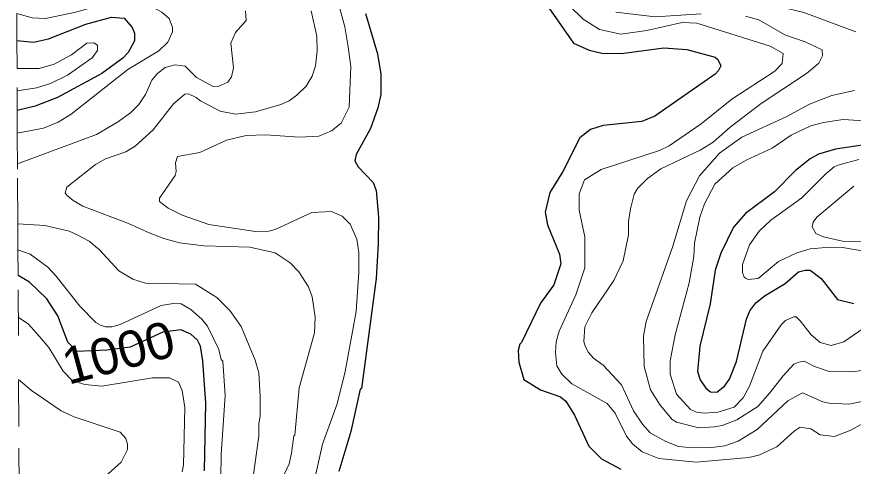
# Model space of a CAD drawing. Extents: x 423 to 448.8, y 7456.3 to 7484.
# Drawn here: x 423 to 424.838, y 7481.58 to 7482.567 of the extents above; entities that cross this region are included whole.
import ezdxf
from ezdxf.enums import TextEntityAlignment as Align

# ---------------------------------------------------------------- set-up
doc = ezdxf.new("R2010")
doc.units = 0
doc.header["$LTSCALE"] = 0.032
doc.linetypes.add('SHORT_DASHED', pattern=[2.7, 1.5, -1.2])
for name, color, linetype, lineweight in [('1', 7, 'Continuous', 25), ('2', 7, 'Continuous', 13), ('22', 7, 'SHORT_DASHED', 13)]:
    doc.layers.add(name, color=color, linetype=linetype, lineweight=lineweight)
doc.layers.add('61', color=7, linetype='Continuous')

msp = doc.modelspace()

# ---------------------------------------------------------------- linework, layer by layer
at = {"layer": '1'}
for points in [[(423.7665, 7482.5743), (423.7928, 7482.4862), (423.7998, 7482.4413), (423.7998, 7482.3964), (423.7936, 7482.367), (423.7773, 7482.3222), (423.7457, 7482.2649), (423.7433, 7482.251), (423.7503, 7482.2378), (423.7835, 7482.2031), (423.7897, 7482.186), (423.7951, 7482.1273), (423.7944, 7482.0685), (423.7897, 7481.9927), (423.758, 7481.7513), (423.7549, 7481.7498), (423.7341, 7481.657), (423.7077, 7481.5688)], [(424.1695, 7482.5867), (424.2236, 7482.5093), (424.2577, 7482.4939), (424.2855, 7482.4877), (424.3289, 7482.4869), (424.4217, 7482.4993), (424.4727, 7482.4954), (424.5346, 7482.4784), (424.5408, 7482.4738), (424.547, 7482.4598), (424.5423, 7482.449), (424.5346, 7482.4413), (424.4023, 7482.3492), (424.3737, 7482.3376), (424.2886, 7482.3284), (424.2608, 7482.3198), (424.2376, 7482.3013), (424.1997, 7482.2278), (424.1718, 7482.1814), (424.161, 7482.1381), (424.1664, 7482.1102), (424.1927, 7482.046), (424.1958, 7482.0252), (424.1803, 7481.9787), (424.1509, 7481.9385), (424.1092, 7481.8519), (424.1053, 7481.8488), (424.1022, 7481.8349), (424.103, 7481.8086), (424.1146, 7481.7707), (424.151, 7481.7483), (424.195, 7481.7328), (424.2066, 7481.7235), (424.2259, 7481.6926), (424.2569, 7481.6245), (424.2847, 7481.5966), (424.3273, 7481.5742)], [(423.0004, 7482.5149), (423.0372, 7482.5117), (423.0697, 7482.5186), (423.1516, 7482.5511), (423.2081, 7482.5666), (423.2359, 7482.5642), (423.2537, 7482.5434), (423.2591, 7482.531), (423.2591, 7482.5147), (423.2452, 7482.4892), (423.2336, 7482.4761), (423.1872, 7482.4428), (423.0898, 7482.3902), (423.0403, 7482.3709), (423.0012, 7482.3617)], [(424.8919, 7482.2905), (424.7991, 7482.2765), (424.762, 7482.2657), (424.7434, 7482.2556), (424.7109, 7482.2301), (424.6653, 7482.1829), (424.6011, 7482.135), (424.5748, 7482.1056), (424.547, 7482.0484), (424.5346, 7482.0112), (424.5237, 7481.937), (424.5013, 7481.8442), (424.4959, 7481.7885), (424.5021, 7481.7699), (424.5145, 7481.7521), (424.5245, 7481.7436), (424.5384, 7481.7428), (424.5554, 7481.756), (424.5663, 7481.7714), (424.5817, 7481.8101), (424.6034, 7481.903), (424.6111, 7481.9215), (424.6243, 7481.9393), (424.6444, 7481.9555), (424.6885, 7481.9818), (424.7179, 7482.0073), (424.7326, 7482.0112), (424.7434, 7482.0112), (424.7674, 7481.9926), (424.8037, 7481.9463), (424.8393, 7481.9377)], [(423.413, 7481.5704), (423.4154, 7481.7189), (423.4092, 7481.8117), (423.4038, 7481.8442), (423.3976, 7481.8573), (423.3829, 7481.8704), (423.3605, 7481.8797), (423.321, 7481.8751), (423.2497, 7481.8418), (423.198, 7481.8354), (423.1322, 7481.8327), (423.1121, 7481.8525), (423.0905, 7481.9107), (423.0666, 7481.9478), (423.0279, 7481.9849), (423.003, 7481.9989)]]:
    msp.add_lwpolyline(points, dxfattribs=at)
at = {"layer": '2'}
for points in [[(424.844, 7482.5341), (424.7295, 7482.5766), (424.6444, 7482.5975), (424.598, 7482.6045), (424.5501, 7482.6045), (424.4897, 7482.5967), (424.3954, 7482.5898), (424.3474, 7482.5921), (424.3118, 7482.6021), (424.2755, 7482.6199), (424.2638, 7482.6331), (424.2507, 7482.6579), (424.2437, 7482.6795), (424.2399, 7482.7081), (424.243, 7482.7398), (424.2708, 7482.8126), (424.2863, 7482.8388), (424.3118, 7482.8713), (424.3628, 7482.9208), (424.3815, 7482.937)], [(423.6559, 7481.5565), (423.6722, 7481.6292), (423.7039, 7481.7173), (423.7217, 7481.7885), (423.7457, 7481.92), (423.7518, 7482.0066), (423.7518, 7482.0499), (423.7472, 7482.0793), (423.7325, 7482.1118), (423.7155, 7482.1296), (423.6915, 7482.1396), (423.6482, 7482.1373), (423.5678, 7482.1002), (423.5538, 7482.0963), (423.5245, 7482.0955), (423.4224, 7482.111), (423.3636, 7482.1319), (423.3326, 7482.1473), (423.3141, 7482.162), (423.3141, 7482.169), (423.3481, 7482.2185), (423.3504, 7482.2278), (423.3488, 7482.2464), (423.3535, 7482.2603), (423.4023, 7482.2696), (423.461, 7482.2966), (423.5043, 7482.3067), (423.5477, 7482.3082), (423.6204, 7482.3028), (423.6637, 7482.3052), (423.6915, 7482.3167), (423.7132, 7482.3338), (423.7302, 7482.3686), (423.734, 7482.4583), (423.7286, 7482.5016), (423.7209, 7482.5449), (423.6977, 7482.6316)], [(423.0014, 7482.3119), (423.0588, 7482.3229), (423.0913, 7482.3361), (423.1199, 7482.3531), (423.2445, 7482.4513), (423.3125, 7482.4923), (423.3318, 7482.5116), (423.3427, 7482.5341), (423.3427, 7482.5434), (423.3349, 7482.5635), (423.3187, 7482.5774), (423.2971, 7482.589), (423.2568, 7482.5998), (423.2352, 7482.6014), (423.1934, 7482.596), (423.13, 7482.5774), (423.0635, 7482.5635), (423.0341, 7482.565), (423.0001, 7482.5747)], [(423.0018, 7482.2444), (423.1756, 7482.309), (423.2212, 7482.3361), (423.2498, 7482.3562), (423.2684, 7482.3747), (423.2831, 7482.3964), (423.297, 7482.4281), (423.3094, 7482.4428), (423.3264, 7482.456), (423.3481, 7482.4614), (423.3705, 7482.459), (423.3953, 7482.4343), (423.4316, 7482.4142), (423.444, 7482.415), (423.4641, 7482.4235), (423.4718, 7482.4351), (423.4765, 7482.4552), (423.4703, 7482.5094), (423.4811, 7482.5325), (423.5043, 7482.5588), (423.5028, 7482.5805)], [(423.5569, 7481.4961), (423.5987, 7481.5858), (423.6041, 7481.609), (423.6087, 7481.6469), (423.6111, 7481.6485), (423.6204, 7481.7529), (423.6544, 7481.8736), (423.6559, 7481.9076), (423.649, 7481.9525), (423.6412, 7481.9741), (423.6203, 7482.0073), (423.601, 7482.0267), (423.5678, 7482.0491), (423.5121, 7482.0615), (423.4115, 7482.0646), (423.3574, 7482.0708), (423.3234, 7482.0801), (423.2909, 7482.0932), (423.246, 7482.1133), (423.1455, 7482.1512), (423.1238, 7482.1636), (423.1106, 7482.1752), (423.1068, 7482.1798), (423.1099, 7482.193), (423.1733, 7482.2432), (423.195, 7482.2557), (423.2398, 7482.2711), (423.2607, 7482.2835), (423.3001, 7482.3191), (423.3442, 7482.3763), (423.3698, 7482.3972), (423.3775, 7482.398), (423.3945, 7482.3902), (423.4038, 7482.3825), (423.4471, 7482.36), (423.4811, 7482.3531), (423.5245, 7482.3585), (423.5801, 7482.3747), (423.5987, 7482.3825), (423.6157, 7482.3949), (423.6358, 7482.415), (423.649, 7482.4366), (423.6567, 7482.4599), (423.6606, 7482.4923), (423.6598, 7482.5248), (423.6474, 7482.5805)], [(424.2143, 7482.5921), (424.2445, 7482.5619), (424.2809, 7482.5395), (424.3273, 7482.5294), (424.3845, 7482.5372), (424.4619, 7482.555), (424.4944, 7482.5534), (424.6553, 7482.5031), (424.6838, 7482.4869), (424.6823, 7482.4645), (424.6661, 7482.4482), (424.5717, 7482.3864), (424.5037, 7482.3322), (424.434, 7482.2842), (424.4124, 7482.2734), (424.284, 7482.2316), (424.2476, 7482.2093), (424.236, 7482.1783), (424.236, 7482.1427), (424.2484, 7482.084), (424.2484, 7482.0159), (424.2283, 7481.9571), (424.1919, 7481.8767), (424.1857, 7481.8535), (424.1842, 7481.8303), (424.1865, 7481.8008), (424.1981, 7481.7823), (424.2198, 7481.7614), (424.2971, 7481.7181), (424.3149, 7481.6972), (424.3396, 7481.6462), (424.3528, 7481.6299), (424.3745, 7481.6121), (424.4108, 7481.5974), (424.4928, 7481.5897), (424.6088, 7481.5998), (424.6305, 7481.6044), (424.6699, 7481.6229), (424.7086, 7481.6578), (424.7218, 7481.6662)], [(424.5037, 7482.5735), (424.4031, 7482.5673), (424.3165, 7482.5774)], [(424.3752, 7481.6725), (424.3551, 7481.7019), (424.3288, 7481.7591), (424.2886, 7481.8024), (424.2677, 7481.8178), (424.2561, 7481.8303), (424.2492, 7481.8442), (424.2461, 7481.8542), (424.2484, 7481.8867), (424.2638, 7481.9169), (424.3118, 7481.988), (424.3327, 7482.0314), (424.3443, 7482.0886), (424.3443, 7482.118), (424.3489, 7482.1458), (424.3567, 7482.1775), (424.3644, 7482.1906), (424.3861, 7482.2123), (424.4155, 7482.2332), (424.5021, 7482.2742), (424.53, 7482.292), (424.5678, 7482.3252), (424.6359, 7482.3771), (424.7357, 7482.4428), (424.7627, 7482.4652), (424.7705, 7482.4815), (424.7697, 7482.4946), (424.7326, 7482.5124), (424.6877, 7482.5279), (424.6305, 7482.5604), (424.6011, 7482.5689)], [(423.0007, 7482.4535), (423.0496, 7482.4537), (423.082, 7482.4629), (423.1207, 7482.4838), (423.1539, 7482.5093), (423.1694, 7482.5101), (423.1779, 7482.5047), (423.1779, 7482.4931), (423.1655, 7482.4768), (423.1114, 7482.4389), (423.0743, 7482.4211), (423.0434, 7482.4111), (423.001, 7482.4049)], [(424.9028, 7481.7962), (424.8347, 7481.7877), (424.7852, 7481.7885), (424.7527, 7481.7993), (424.7303, 7481.8109), (424.7187, 7481.8093), (424.7078, 7481.8047), (424.6838, 7481.7792), (424.6552, 7481.7413), (424.6282, 7481.7119), (424.5826, 7481.6825), (424.5501, 7481.6701), (424.533, 7481.667), (424.499, 7481.6647), (424.4495, 7481.6771), (424.4402, 7481.6833), (424.4139, 7481.7142), (424.393, 7481.7483), (424.3784, 7481.7993), (424.3776, 7481.8658), (424.383, 7481.8983), (424.4417, 7482.0638), (424.4719, 7482.1628), (424.5005, 7482.2177), (424.5446, 7482.268), (424.5934, 7482.3028), (424.6924, 7482.3484), (424.7419, 7482.3755), (424.7914, 7482.3941), (424.8409, 7482.4057)], [(424.6397, 7481.8334), (424.6104, 7481.756), (424.5965, 7481.7305), (424.5763, 7481.7103), (424.5408, 7481.6988), (424.5114, 7481.6972), (424.4936, 7481.6995), (424.4805, 7481.7049), (424.4495, 7481.739), (424.4356, 7481.7823), (424.4356, 7481.8117), (424.4472, 7481.8689), (424.4774, 7481.9834), (424.4881, 7482.0406), (424.4897, 7482.07), (424.5013, 7482.1273), (424.5114, 7482.1567), (424.5338, 7482.2), (424.5733, 7482.2355), (424.6027, 7482.2526), (424.6599, 7482.2788), (424.7017, 7482.3074), (424.745, 7482.3276), (424.7728, 7482.3353), (424.8161, 7482.3415), (424.8734, 7482.3384)], [(424.8502, 7482.2541), (424.8069, 7482.2425), (424.796, 7482.2378), (424.7782, 7482.2224), (424.7249, 7482.1698), (424.6568, 7482.121), (424.6313, 7482.0963), (424.6104, 7482.0669), (424.5949, 7482.0236), (424.5951, 7482.0056), (424.5988, 7481.9957), (424.6031, 7481.9927), (424.6073, 7481.9903), (424.6289, 7481.9927), (424.6738, 7482.0298), (424.714, 7482.0491), (424.7434, 7482.0576), (424.7867, 7482.0615), (424.8146, 7482.0607), (424.9306, 7482.0406)], [(424.878, 7482.0739), (424.8146, 7482.0747), (424.7728, 7482.0839), (424.7558, 7482.0916), (424.7481, 7482.1064), (424.7504, 7482.1164), (424.7581, 7482.1273), (424.8393, 7482.1953)], [(423.0024, 7482.1126), (423.0619, 7482.1087), (423.1153, 7482.0963), (423.1331, 7482.0886), (423.1594, 7482.0747), (423.1818, 7482.0553), (423.2243, 7482.0097), (423.2553, 7481.9911), (423.2831, 7481.9826), (423.393, 7481.9803), (423.4401, 7481.9509), (423.468, 7481.9223), (423.4935, 7481.8874), (423.5237, 7481.8132), (423.5322, 7481.7854), (423.5353, 7481.7343), (423.5353, 7481.6895), (423.5322, 7481.674), (423.5322, 7481.6462), (423.5152, 7481.5255)], [(423.0027, 7482.0554), (423.0294, 7482.046), (423.0681, 7482.0174), (423.0866, 7481.9981), (423.1385, 7481.9316), (423.1741, 7481.896), (423.1841, 7481.8905), (423.195, 7481.8867), (423.2089, 7481.8867), (423.2274, 7481.8913), (423.3172, 7481.9331), (423.3435, 7481.9377), (423.3612, 7481.937), (423.3829, 7481.9246), (423.4069, 7481.9037), (423.4192, 7481.8882), (423.444, 7481.8364), (423.4494, 7481.8147), (423.4533, 7481.8109), (423.4579, 7481.7359), (423.4494, 7481.606), (423.4487, 7481.5549)], [(423.0035, 7481.9081), (423.0256, 7481.8921), (423.0495, 7481.8658), (423.0704, 7481.8411), (423.1021, 7481.7892), (423.1223, 7481.7683), (423.1501, 7481.7598), (423.1872, 7481.756), (423.2986, 7481.7746), (423.3357, 7481.7746), (423.3558, 7481.7653), (423.3636, 7481.7467), (423.3698, 7481.7096), (423.3667, 7481.5827), (423.3636, 7481.568)], [(424.8718, 7481.8906), (424.8177, 7481.8535), (424.7898, 7481.8457), (424.7651, 7481.8519), (424.7457, 7481.8689), (424.7218, 7481.8998), (424.7125, 7481.9084), (424.7079, 7481.9084), (424.6892, 7481.9006), (424.68, 7481.8906), (424.6397, 7481.8334)], [(423.0042, 7481.7709), (423.0325, 7481.7467), (423.0975, 7481.7019), (423.1238, 7481.6895), (423.2274, 7481.6554), (423.2398, 7481.6415), (423.2437, 7481.6292), (423.2437, 7481.6175), (423.2297, 7481.5897), (423.2012, 7481.5634), (423.1779, 7481.5503), (423.1424, 7481.5386), (423.1052, 7481.5332), (423.0403, 7481.5301), (423.0054, 7481.5199)], [(424.8579, 7481.7227), (424.8285, 7481.7165), (424.7852, 7481.7189), (424.7713, 7481.722), (424.7264, 7481.7413), (424.6947, 7481.7243), (424.6274, 7481.6608), (424.5856, 7481.6353), (424.5563, 7481.6253), (424.5269, 7481.6214), (424.4851, 7481.6206), (424.4542, 7481.6237), (424.4263, 7481.6345), (424.3922, 7481.6539), (424.3752, 7481.6725)], [(424.7218, 7481.6662), (424.7449, 7481.6624), (424.7651, 7481.6492), (424.7968, 7481.6454), (424.8332, 7481.6593), (424.8857, 7481.6887)]]:
    msp.add_lwpolyline(points, dxfattribs=at)
at = {"layer": '22'}
for points in [[(423.0024, 7482.1126), (423.0018, 7482.2325), (423.0014, 7482.3119), (423.0007, 7482.4535), (423.0004, 7482.5149), (423.0001, 7482.5747)], [(423.0054, 7481.5199), (423.0047, 7481.6677), (423.003, 7481.9989), (423.0027, 7482.0554), (423.0024, 7482.1126)]]:
    msp.add_lwpolyline(points, dxfattribs=at)

# ---------------------------------------------------------------- texts
at = {"layer": '61', "width": 1.05}
msp.add_text('1000', height=0.08, rotation=15.255, dxfattribs=at).set_placement((423.2338, 7481.7918), align=Align.CENTER)

doc.saveas('drawing.dxf')
